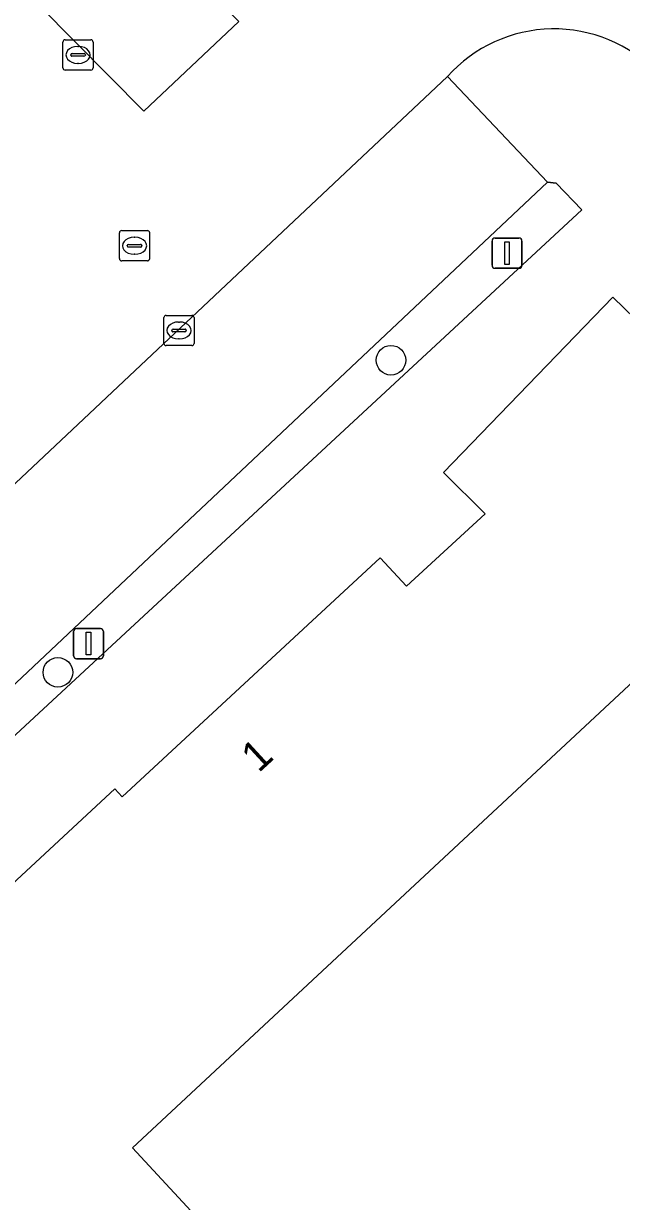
# Model space of a CAD drawing. Extents: x 162344 to 162869, y 381217 to 381818.
# Drawn here: x 162738.8 to 162758.59, y 381465.85 to 381504.82 of the extents above; entities that cross this region are included whole.
import ezdxf

# ---------------------------------------------------------------- set-up
doc = ezdxf.new("R2010")
doc.units = 0
for name, color, linetype in [('IMGEO_Boom', 7, 'Continuous'), ('IMGEO_Erf', 7, 'Continuous'), ('IMGEO_Groenvoorziening', 7, 'Continuous'), ('IMGEO_Kolk', 7, 'Continuous'), ('IMGEO_Lichtmast', 7, 'Continuous'), ('IMGEO_Pand', 7, 'Continuous'), ('IMGEO_Pand_nummerreeks', 7, 'Continuous'), ('IMGEO_Parkeervlak_open', 7, 'Continuous'), ('IMGEO_Rijbaan_lokaal_open', 7, 'Continuous'), ('IMGEO_Rioolput', 7, 'Continuous'), ('IMGEO_Voetpad_open', 7, 'Continuous')]:
    doc.layers.add(name, color=color, linetype=linetype)

msp = doc.modelspace()

# ---------------------------------------------------------------- linework, layer by layer
at = {"layer": 'IMGEO_Boom'}
for centre in [(162750.961, 381493.683), (162739.934, 381483.355)]:
    msp.add_circle(centre, 0.489, dxfattribs=at)
at = {"layer": 'IMGEO_Erf'}
msp.add_lwpolyline([(162776.168, 381478.463), (162768.577, 381485.812), (162766.682, 381483.846), (162766.126, 381484.385), (162763.326, 381487.099), (162760.614, 381484.574), (162742.401, 381467.62), (162745.028, 381464.791), (162745.55, 381464.229), (162740.832, 381459.846), (162748.057, 381452.099), (162753.839, 381457.469), (162770.656, 381472.745)], close=True, dxfattribs=at)
at = {"layer": 'IMGEO_Groenvoorziening'}
msp.add_lwpolyline([(162757.278, 381498.665), (162756.429, 381499.537), (162756.143, 381499.572), (162733.194, 381477.966), (162733.188, 381477.672), (162733.851, 381476.965)], close=True, dxfattribs=at)
at = {"layer": 'IMGEO_Kolk'}
for p, q in [((162740.101, 381503.36), (162740.101, 381504.212)), ((162740.176, 381504.286), (162741.028, 381504.286)), ((162741.102, 381504.212), (162741.102, 381503.36)), ((162740.403, 381503.829), (162740.801, 381503.829)), ((162740.589, 381504.066), (162740.614, 381504.066)), ((162740.36, 381503.78), (162740.36, 381503.792)), ((162740.798, 381503.743), (162740.4, 381503.743)), ((162740.612, 381503.506), (162740.587, 381503.506)), ((162740.844, 381503.792), (162740.844, 381503.78)), ((162741.028, 381503.286), (162740.176, 381503.286)), ((162743.443, 381494.242), (162743.443, 381495.094)), ((162743.518, 381495.168), (162744.37, 381495.168)), ((162743.931, 381494.948), (162743.956, 381494.948)), ((162744.444, 381495.094), (162744.444, 381494.242)), ((162743.702, 381494.662), (162743.702, 381494.674)), ((162744.14, 381494.625), (162743.742, 381494.625)), ((162743.745, 381494.711), (162744.143, 381494.711)), ((162744.186, 381494.674), (162744.186, 381494.662)), ((162744.37, 381494.168), (162743.518, 381494.168)), ((162743.954, 381494.388), (162743.929, 381494.388))]:
    msp.add_line(p, q, dxfattribs=at)
for points in [[(162740.101, 381503.36), (162740.101, 381504.212)], [(162740.176, 381504.286), (162741.028, 381504.286)], [(162741.102, 381504.212), (162741.102, 381503.36)], [(162741.028, 381503.286), (162740.176, 381503.286)], [(162743.443, 381494.242), (162743.443, 381495.094)], [(162743.518, 381495.168), (162744.37, 381495.168)], [(162744.444, 381495.094), (162744.444, 381494.242)], [(162744.37, 381494.168), (162743.518, 381494.168)]]:
    msp.add_lwpolyline(points, dxfattribs=at)
for centre, radius, start, end in [((162740.178, 381504.21), 0.0765, 91.552, 178.448), ((162740.178, 381504.21), 0.0765, 91.552, 178.448), ((162741.026, 381504.21), 0.0765, 1.552, 88.448), ((162741.026, 381504.21), 0.0765, 1.552, 88.448), ((162740.4, 381503.789), 0.0403, 85.8775, 175.7526), ((162740.805, 381503.791), 0.0386, 1.7309, 96.639), ((162740.397, 381503.779), 0.0366, 178.938, 274.7102), ((162740.801, 381503.786), 0.043, 264.8664, 352.4533), ((162740.178, 381503.362), 0.0765, 181.552, 268.448), ((162740.178, 381503.362), 0.0765, 181.552, 268.448), ((162741.026, 381503.362), 0.0765, 271.552, 358.448), ((162741.026, 381503.362), 0.0765, 271.552, 358.448), ((162743.52, 381495.092), 0.0765, 91.552, 178.448), ((162743.52, 381495.092), 0.0765, 91.552, 178.448), ((162744.368, 381495.092), 0.0765, 1.552, 88.448), ((162744.368, 381495.092), 0.0765, 1.552, 88.448), ((162743.742, 381494.671), 0.0403, 85.8775, 175.7526), ((162743.739, 381494.661), 0.0366, 178.938, 274.7102), ((162744.143, 381494.668), 0.043, 264.8664, 352.4533), ((162744.147, 381494.673), 0.0386, 1.7309, 96.639), ((162743.52, 381494.244), 0.0765, 181.552, 268.448), ((162743.52, 381494.244), 0.0765, 181.552, 268.448), ((162744.368, 381494.244), 0.0765, 271.552, 358.448), ((162744.368, 381494.244), 0.0765, 271.552, 358.448)]:
    msp.add_arc(centre, radius, start, end, dxfattribs=at)
for centre, major_axis, ratio, start_param, end_param in [((162740.588, 381503.786), (-0.387, 0.002), 0.722429, 4.712389, 7.853982), ((162740.613, 381503.786), (-0.39, 0.002), 0.717154, 1.570796, 4.712389), ((162743.93, 381494.668), (-0.387, 0.002), 0.722429, 4.712389, 7.853982), ((162743.955, 381494.668), (-0.39, 0.002), 0.717154, 1.570796, 4.712389)]:
    msp.add_ellipse(centre, major_axis=major_axis, ratio=ratio, start_param=start_param, end_param=end_param, dxfattribs=at)
at = {"layer": 'IMGEO_Lichtmast'}
for p, q in [((162754.308, 381496.826), (162754.308, 381497.626)), ((162754.308, 381497.626), (162754.308, 381496.826)), ((162754.408, 381497.726), (162755.198, 381497.726)), ((162755.198, 381497.726), (162754.408, 381497.726)), ((162755.298, 381497.626), (162755.298, 381496.826)), ((162755.298, 381496.826), (162755.298, 381497.626)), ((162755.198, 381496.726), (162754.408, 381496.726)), ((162754.408, 381496.726), (162755.198, 381496.726)), ((162740.552, 381484.805), (162741.342, 381484.805)), ((162741.342, 381484.805), (162740.552, 381484.805)), ((162740.452, 381483.905), (162740.452, 381484.705)), ((162740.452, 381484.705), (162740.452, 381483.905)), ((162741.442, 381484.705), (162741.442, 381483.905)), ((162741.442, 381483.905), (162741.442, 381484.705)), ((162741.342, 381483.805), (162740.552, 381483.805)), ((162740.552, 381483.805), (162741.342, 381483.805))]:
    msp.add_line(p, q, dxfattribs=at)
for points in [[(162754.728, 381497.601), (162754.878, 381497.601), (162754.878, 381496.851), (162754.728, 381496.851), (162754.728, 381497.601)], [(162740.872, 381484.68), (162741.022, 381484.68), (162741.022, 381483.93), (162740.872, 381483.93), (162740.872, 381484.68)]]:
    msp.add_lwpolyline(points, dxfattribs=at)
for centre, start, end in [((162754.408, 381497.626), 90, 180), ((162754.408, 381497.626), 90, 180), ((162755.198, 381497.626), 0, 90), ((162755.198, 381497.626), 360, 90), ((162754.408, 381496.826), 180, 270), ((162754.408, 381496.826), 180, 270), ((162755.198, 381496.826), 270, 0), ((162755.198, 381496.826), 270, 0), ((162740.552, 381484.705), 90, 180), ((162740.552, 381484.705), 90, 180), ((162741.342, 381484.705), 0, 90), ((162741.342, 381484.705), 360, 90), ((162740.552, 381483.905), 180, 270), ((162740.552, 381483.905), 180, 270), ((162741.342, 381483.905), 270, 0), ((162741.342, 381483.905), 270, 0)]:
    msp.add_arc(centre, 0.1, start, end, dxfattribs=at)
at = {"layer": 'IMGEO_Pand'}
msp.add_lwpolyline([(162766.126, 381484.385), (162766.682, 381483.846), (162768.577, 381485.812), (162768.536, 381485.851), (162758.304, 381495.766), (162752.699, 381489.967), (162754.084, 381488.603), (162751.474, 381486.208), (162750.603, 381487.146), (162742.067, 381479.233), (162741.819, 381479.502), (162731.299, 381469.745), (162735.357, 381465.316), (162735.681, 381465.613), (162739.259, 381461.73), (162739.157, 381461.634), (162740.832, 381459.846), (162745.55, 381464.229), (162745.028, 381464.791), (162742.401, 381467.62), (162760.614, 381484.574), (162763.326, 381487.099)], close=True, dxfattribs=at)
at = {"layer": 'IMGEO_Parkeervlak_open'}
for points in [[(162727.593, 381533.024), (162726.733, 381531.836), (162729.06, 381530.149), (162723.591, 381522.638), (162721.286, 381524.312), (162720.995, 381523.911), (162742.775, 381501.923), (162745.929, 381504.89), (162725.764, 381525.323), (162727.21, 381527.46), (162748.205, 381507.033), (162751.368, 381510.009)], [(162756.143, 381499.572), (162752.83, 381503.069), (162729.869, 381481.474), (162733.194, 381477.966)]]:
    msp.add_lwpolyline(points, close=True, dxfattribs=at)
at = {"layer": 'IMGEO_Rijbaan_lokaal_open'}
for points in [[(162688.713, 381556.43), (162691.831, 381559.425), (162693.056, 381560.603), (162696.161, 381563.585), (162724.543, 381535.989), (162725.255, 381535.297), (162729.038, 381540.567), (162723.525, 381545.93), (162723.009, 381546.422), (162698.843, 381569.907), (162696.402, 381572.245), (162695.157, 381571.045), (162667.559, 381544.683), (162710.082, 381500.025), (162727.115, 381482.137), (162728.765, 381480.422), (162729.869, 381481.474), (162752.83, 381503.069)], [(162745.929, 381504.89), (162742.775, 381501.923), (162720.995, 381523.911)]]:
    msp.add_lwpolyline(points, dxfattribs=at)
msp.add_arc((162756.358, 381499.914), 4.733, 43.8268, 138.1868, dxfattribs=at)
at = {"layer": 'IMGEO_Rioolput'}
for p, q in [((162742.046, 381497.972), (162742.898, 381497.972)), ((162741.971, 381497.046), (162741.971, 381497.898)), ((162742.459, 381497.752), (162742.484, 381497.752)), ((162742.972, 381497.898), (162742.972, 381497.046)), ((162742.23, 381497.466), (162742.23, 381497.478)), ((162742.668, 381497.429), (162742.27, 381497.429)), ((162742.273, 381497.515), (162742.671, 381497.515)), ((162742.482, 381497.192), (162742.457, 381497.192)), ((162742.714, 381497.478), (162742.714, 381497.466)), ((162742.898, 381496.972), (162742.046, 381496.972))]:
    msp.add_line(p, q, dxfattribs=at)
for points in [[(162742.046, 381497.972), (162742.898, 381497.972)], [(162741.971, 381497.046), (162741.971, 381497.898)], [(162742.972, 381497.898), (162742.972, 381497.046)], [(162742.898, 381496.972), (162742.046, 381496.972)]]:
    msp.add_lwpolyline(points, dxfattribs=at)
for centre, radius, start, end in [((162742.048, 381497.896), 0.0765, 91.552, 178.448), ((162742.048, 381497.896), 0.0765, 91.552, 178.448), ((162742.896, 381497.896), 0.0765, 1.552, 88.448), ((162742.896, 381497.896), 0.0765, 1.552, 88.448), ((162742.27, 381497.475), 0.0403, 85.8775, 175.7526), ((162742.267, 381497.465), 0.0366, 178.938, 274.7102), ((162742.671, 381497.472), 0.043, 264.8664, 352.4533), ((162742.675, 381497.477), 0.0386, 1.7309, 96.639), ((162742.048, 381497.048), 0.0765, 181.552, 268.448), ((162742.048, 381497.048), 0.0765, 181.552, 268.448), ((162742.896, 381497.048), 0.0765, 271.552, 358.448), ((162742.896, 381497.048), 0.0765, 271.552, 358.448)]:
    msp.add_arc(centre, radius, start, end, dxfattribs=at)
for centre, major_axis, ratio, start_param, end_param in [((162742.458, 381497.472), (-0.387, 0.002), 0.722429, 4.712389, 7.853982), ((162742.483, 381497.472), (-0.39, 0.002), 0.717154, 1.570796, 4.712389)]:
    msp.add_ellipse(centre, major_axis=major_axis, ratio=ratio, start_param=start_param, end_param=end_param, dxfattribs=at)
at = {"layer": 'IMGEO_Voetpad_open'}
msp.add_lwpolyline([(162752.83, 381503.069), (162756.143, 381499.572), (162756.429, 381499.537), (162757.278, 381498.665), (162733.851, 381476.965), (162733.188, 381477.672), (162733.194, 381477.966), (162729.869, 381481.474), (162728.765, 381480.422), (162727.115, 381482.137), (162723.562, 381478.758), (162728.361, 381473.453), (162727.352, 381472.54), (162728.071, 381471.775), (162748.704, 381449.828), (162748.933, 381449.585), (162749.553, 381450.159), (162752.835, 381446.506), (162756.477, 381449.931), (162759.03, 381452.332)], dxfattribs=at)
msp.add_lwpolyline([(162753.839, 381457.469), (162748.057, 381452.099), (162740.832, 381459.846), (162739.157, 381461.634), (162739.259, 381461.73), (162735.681, 381465.613), (162735.357, 381465.316), (162731.299, 381469.745), (162741.819, 381479.502), (162742.067, 381479.233), (162750.603, 381487.146), (162751.474, 381486.208), (162754.084, 381488.603), (162752.699, 381489.967), (162758.304, 381495.766), (162768.536, 381485.851), (162768.577, 381485.812), (162776.168, 381478.463), (162770.656, 381472.745)], close=True, dxfattribs=at)
msp.add_arc((162756.358, 381499.914), 4.733, 43.8268, 138.1868, dxfattribs=at)

# ---------------------------------------------------------------- texts
at = {"layer": 'IMGEO_Pand_nummerreeks'}
msp.add_text('1', height=1, rotation=42.6338, dxfattribs=at).set_placement((162746.579, 381480.008))

doc.saveas('drawing.dxf')
